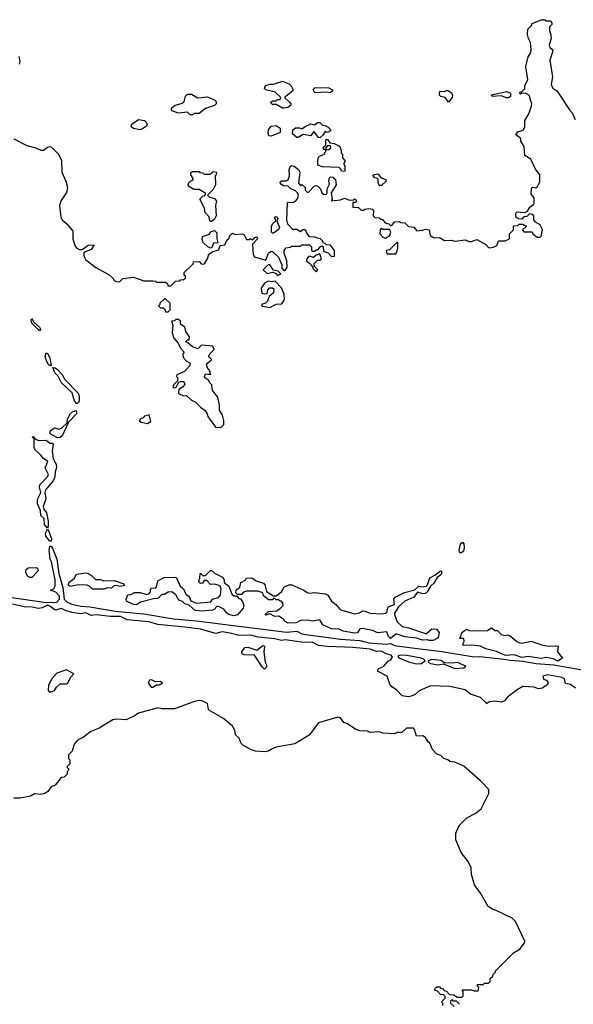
# Model space of a CAD drawing. Extents: x 2386423 to 2568864, y 578392 to 761999.
# Tile 369 of 454: x 2518450 to 2522756, y 694545 to 702200. Entities that reach past the tile are written whole.
import ezdxf

# ---------------------------------------------------------------- set-up
doc = ezdxf.new("R2010")
doc.units = 0

msp = doc.modelspace()

# ---------------------------------------------------------------- linework, layer by layer
at = {"layer": '0CON05XD'}
for points in [[(2521585, 700562.5), (2521605, 700572.5), (2521635, 700567.5), (2521641.7, 700521.7), (2521673, 700503), (2521715, 700507.5), (2521753.9, 700483.9), (2521805, 700486.7), (2521835, 700477.5), (2521915, 700488.8), (2521945, 700476.7), (2521963.6, 700476.4), (2522005, 700490), (2522075, 700452.5), (2522095, 700430), (2522105, 700427.5), (2522135, 700432.5), (2522160, 700445), (2522175, 700480), (2522225, 700480), (2522260, 700495), (2522260, 700535), (2522290, 700565), (2522291.7, 700598.3), (2522325, 700600), (2522335, 700610), (2522365, 700610), (2522371.7, 700601.7), (2522388.3, 700598.3), (2522388.3, 700591.7), (2522360, 700565), (2522371.7, 700551.7), (2522435, 700550), (2522440, 700535), (2522475, 700510), (2522495, 700508.8), (2522506.7, 700515), (2522516.2, 700565), (2522513.3, 700575), (2522497.5, 700605), (2522462.5, 700625), (2522450, 700645), (2522450, 700675), (2522440, 700685), (2522415, 700690), (2522395, 700670), (2522371.7, 700668.3), (2522355, 700650), (2522333, 700653), (2522310, 700665), (2522310, 700695), (2522320, 700705), (2522375, 700700), (2522398.3, 700711.7), (2522417, 700743), (2522447.5, 700765), (2522452.5, 700775), (2522451.7, 700811.7), (2522427.5, 700845), (2522430, 700885), (2522435, 700896.7), (2522465, 700893.3), (2522475, 700900), (2522496.2, 700936.2), (2522496.1, 700996.1), (2522463.9, 701033.9), (2522426.4, 701116.4), (2522380, 701145), (2522373.3, 701215), (2522347.5, 701255), (2522347, 701277), (2522310, 701305), (2522325, 701327.5), (2522365, 701340), (2522377.5, 701365), (2522377.5, 701415), (2522407, 701463), (2522431.7, 701528.3), (2522432.5, 701545), (2522420, 701585), (2522415, 701610), (2522387, 701627), (2522355, 701630), (2522345, 701620), (2522340, 701625), (2522341.7, 701638.3), (2522358.3, 701641.7), (2522378.3, 701661.7), (2522380, 701685), (2522403.3, 701735), (2522387.5, 701835), (2522405, 701910), (2522426.7, 701945), (2522428.8, 701965), (2522423, 702023), (2522406.7, 702055), (2522400, 702085), (2522403, 702127), (2522430, 702155), (2522435, 702170), (2522505, 702200), (2522535, 702200), (2522545, 702190), (2522575, 702190), (2522590, 702175), (2522588.3, 702161.7), (2522570, 702145), (2522570, 702115), (2522581.7, 702081.7), (2522582.5, 702055), (2522567.5, 702005), (2522572.5, 701985), (2522595, 701967.5), (2522597.5, 701955), (2522573.3, 701885), (2522593.3, 701755), (2522583.3, 701695), (2522597, 701667), (2522626.4, 701646.4), (2522656.2, 701606.2), (2522725, 701500), (2522747, 701477), (2522770, 701425)], [(2518442.5, 701915), (2518450, 701875), (2518446.7, 701855)], [(2520505, 701512.5), (2520495, 701512.5), (2520445, 701540), (2520415, 701540), (2520400, 701555), (2520415, 701570), (2520445, 701570), (2520455, 701580), (2520475, 701580), (2520480, 701595), (2520436.1, 701636.1), (2520363.3, 701655), (2520353.9, 701666.1), (2520361.2, 701688.8), (2520395, 701700), (2520425, 701700), (2520495, 701722.5), (2520545, 701702.5), (2520562.5, 701685), (2520577.5, 701655), (2520572.5, 701645), (2520510, 701595), (2520549.3, 701559.3), (2520560, 701545), (2520560, 701535), (2520535, 701517.5), (2520505, 701512.5)], [(2520865, 701632.5), (2520835, 701637.5), (2520745, 701632.5), (2520733.6, 701656.4), (2520747, 701673), (2520855, 701670), (2520882.5, 701655), (2520882.5, 701645), (2520865, 701632.5)], [(2521785, 701560), (2521760, 701595), (2521725, 701603.3), (2521715, 701612.5), (2521713.8, 701635), (2521722.5, 701645), (2521755, 701642.5), (2521775, 701652.5), (2521806.7, 701635), (2521816.2, 701615), (2521812.5, 701595), (2521785, 701560)], [(2519795, 701460), (2519775, 701460), (2519755, 701480), (2519683, 701473), (2519635, 701492.5), (2519627.5, 701505), (2519635, 701517.5), (2519660, 701535), (2519715, 701550), (2519730, 701565), (2519740, 701605), (2519755, 701620), (2519785, 701620), (2519835, 701592.5), (2519909.3, 701599.3), (2519965, 701577.5), (2519977.5, 701565), (2519977.5, 701545), (2519965, 701532.5), (2519895, 701510), (2519845, 701470), (2519805, 701470), (2519795, 701460)], [(2522255, 701592.5), (2522235, 701593.3), (2522195, 701607.5), (2522125, 701602.5), (2522120, 701615), (2522235, 701642.5), (2522260, 701635), (2522267.5, 701625), (2522267, 701603), (2522255, 701592.5)], [(2519385, 701344.3), (2519335, 701353.3), (2519316.4, 701366.4), (2519321.7, 701388.3), (2519375, 701424.2), (2519420, 701415), (2519434.3, 701404.3), (2519442, 701385), (2519436.8, 701373.2), (2519405, 701350.6), (2519385, 701344.3)], [(2520405, 701293.8), (2520387, 701297), (2520381.2, 701315), (2520386.1, 701343.9), (2520405, 701372.5), (2520445, 701376.7), (2520476.4, 701356.4), (2520476.4, 701323.6), (2520405, 701293.8)], [(2520785, 701282.5), (2520773.6, 701283.6), (2520745, 701322.5), (2520735, 701327.5), (2520715, 701296.7), (2520655, 701306.7), (2520615, 701283.8), (2520605, 701283.8), (2520572.1, 701312.1), (2520573.8, 701345), (2520595, 701360), (2520625, 701360), (2520645, 701352.5), (2520669.3, 701370.7), (2520715, 701390), (2520745, 701382.5), (2520765, 701400), (2520785, 701400), (2520805, 701380), (2520827, 701377), (2520850, 701365), (2520866.1, 701346.1), (2520867.5, 701335), (2520845, 701323.3), (2520825, 701330), (2520808.8, 701301.2), (2520785, 701282.5)], [(2518405, 701274), (2518505, 701220.8), (2518575, 701202.9), (2518615, 701185.5), (2518635, 701186.9), (2518665, 701210), (2518685, 701214), (2518697.9, 701207.9), (2518752, 701155), (2518774.3, 701104.3), (2518777.5, 701015), (2518808.5, 700945), (2518821.1, 700895), (2518813.6, 700856.4), (2518772.5, 700795), (2518760, 700755), (2518771.1, 700665), (2518780, 700645), (2518819.1, 700609.1), (2518862, 700555), (2518864.3, 700495), (2518880.3, 700440.3), (2518895, 700423.8), (2518915, 700413.8), (2518935, 700412.5), (2518982.3, 700447.7), (2519030, 700450), (2519005.8, 700414.2), (2518950, 700390), (2518950, 700365), (2518965, 700332.5), (2519042.7, 700272.7), (2519146.1, 700216.1), (2519175, 700190), (2519185, 700172.5), (2519203.6, 700163.6), (2519225, 700162.5), (2519253, 700187), (2519335, 700197.5), (2519415, 700170), (2519485, 700170), (2519507, 700167), (2519515, 700160), (2519585, 700160), (2519598.3, 700148.3), (2519601.7, 700131.7), (2519625, 700130), (2519661.7, 700168.3), (2519695, 700170), (2519701.7, 700178.3), (2519725, 700180), (2519738.3, 700191.7), (2519740, 700205), (2519730, 700215), (2519730, 700235), (2519798.3, 700301.7), (2519801.7, 700318.3), (2519845, 700320), (2519865, 700300), (2519888.3, 700301.7), (2519915, 700350), (2519917.5, 700375), (2519953, 700397), (2520000, 700410), (2520010, 700445), (2520045, 700450), (2520060, 700485), (2520078.3, 700501.7), (2520081.7, 700518.3), (2520105, 700540), (2520125, 700530), (2520180, 700535), (2520196.4, 700526.4), (2520215, 700490), (2520235, 700490), (2520245, 700500), (2520251.7, 700491.7), (2520265, 700490), (2520281.7, 700508.3), (2520295, 700510), (2520300, 700505), (2520297, 700493), (2520260, 700455), (2520266.7, 700375), (2520275, 700357.5), (2520365, 700330), (2520384.4, 700385.6), (2520405, 700400), (2520415, 700396.7), (2520464, 700355), (2520487.5, 700295), (2520488.3, 700268.3), (2520505, 700250), (2520515, 700250), (2520530, 700275), (2520527.5, 700325), (2520506.7, 700385), (2520506.7, 700405), (2520523, 700427), (2520555, 700432.5), (2520565, 700440), (2520635, 700440), (2520645, 700450), (2520705, 700450), (2520720, 700435), (2520720, 700405), (2520725, 700400), (2520745, 700400), (2520755, 700410), (2520768.3, 700411.7), (2520791.7, 700438.3), (2520805, 700440), (2520810, 700435), (2520811.7, 700401.7), (2520848.3, 700388.3), (2520875, 700360), (2520898.3, 700361.7), (2520897.5, 700405), (2520868.3, 700448.3), (2520835, 700450), (2520825, 700460), (2520811.7, 700461.7), (2520805, 700480), (2520790, 700495), (2520765, 700502.5), (2520745, 700510), (2520703, 700513), (2520680, 700545), (2520678.3, 700558.3), (2520667, 700567), (2520653, 700567), (2520635, 700550), (2520605, 700570), (2520575, 700570), (2520535, 700610), (2520528.8, 700645), (2520532.5, 700775), (2520538.3, 700781.7), (2520575, 700780), (2520595, 700790), (2520611.7, 700808.3), (2520617.5, 700835), (2520610, 700855), (2520595, 700870), (2520560, 700885), (2520535, 700907.5), (2520505, 700906.7), (2520487.5, 700915), (2520474, 700935), (2520485, 700946.2), (2520523, 700947), (2520537.5, 700955), (2520548.8, 700985), (2520546.2, 701035), (2520555, 701060), (2520565, 701067.5), (2520585, 701062.5), (2520617.5, 701035), (2520627.5, 701015), (2520618.3, 700928.3), (2520635, 700910), (2520645, 700920), (2520670, 700895), (2520670, 700875), (2520685, 700860), (2520695, 700860), (2520740, 700905), (2520755, 700910), (2520770, 700905), (2520790, 700885), (2520800, 700855), (2520815, 700840), (2520835, 700842.5), (2520842.5, 700855), (2520842.5, 700885), (2520859.3, 700920.7), (2520853.3, 700945), (2520856.1, 700963.9), (2520865, 700977.5), (2520885, 700976.7), (2520907, 700957), (2520912.5, 700915), (2520872.5, 700855), (2520880, 700805), (2520871.7, 700791.7), (2520945, 700800), (2520975, 700812.5), (2521015, 700797.5), (2521045, 700800), (2521057, 700807), (2521067, 700797), (2521067.5, 700785), (2521065, 700780), (2521041.7, 700778.3), (2521041.7, 700741.7), (2521085, 700740), (2521105, 700720), (2521125, 700720), (2521133, 700727), (2521165, 700732.5), (2521197, 700727), (2521202.5, 700715), (2521200, 700675), (2521211.7, 700661.7), (2521245, 700660), (2521255, 700650), (2521268.3, 700648.3), (2521291.7, 700621.7), (2521321.7, 700611.7), (2521335, 700600), (2521345, 700600), (2521365, 700627.5), (2521405, 700630), (2521413, 700623), (2521445, 700620), (2521473, 700593), (2521515, 700587.5), (2521538.3, 700558.3), (2521585, 700562.5)], [(2520975, 701020), (2520951.7, 701021.7), (2520948.3, 701038.3), (2520935, 701050), (2520805, 701056.7), (2520770, 701070), (2520767.5, 701105), (2520775, 701130), (2520781.7, 701138.3), (2520820, 701155), (2520820, 701165), (2520830, 701175), (2520830, 701190), (2520855, 701190), (2520870, 701205), (2520868.3, 701218.3), (2520845, 701220), (2520830, 701205), (2520830, 701190), (2520811.7, 701191.7), (2520811.7, 701208.3), (2520830, 701225), (2520830, 701265), (2520835, 701270), (2520847.5, 701265), (2520861.7, 701241.7), (2520897, 701237), (2520937, 701217), (2520950, 701185), (2520950, 701165), (2520960, 701155), (2520960, 701125), (2520980, 701105), (2520980, 701095), (2520970, 701085), (2520970, 701075), (2520980, 701065), (2520980, 701025), (2520975, 701020)], [(2519945, 700630), (2519931.7, 700631.7), (2519920.7, 700670.7), (2519891.7, 700701.7), (2519887.5, 700735), (2519850, 700805), (2519871.7, 700828.3), (2519888.3, 700831.7), (2519898.3, 700848.3), (2519845, 700880), (2519805, 700880), (2519770.7, 700900.7), (2519760, 700915), (2519761.7, 700928.3), (2519781.7, 700948.3), (2519800, 700955), (2519800, 700965), (2519780, 700995), (2519781.7, 701008.3), (2519795, 701020), (2519845, 701020), (2519851.7, 701011.7), (2519875, 701010), (2519885, 701000), (2519935, 701000), (2519955, 701020), (2519980, 701015), (2519977, 700993), (2519970, 700985), (2519972.5, 700915), (2519955, 700880), (2519910, 700835), (2519925, 700820), (2519965, 700810), (2519979.3, 700789.3), (2519972.5, 700755), (2519977.5, 700675), (2519965, 700650), (2519945, 700630)], [(2521265, 700910), (2521245, 700910), (2521237.5, 700935), (2521238.3, 700958.3), (2521228.3, 700968.3), (2521211.7, 700971.7), (2521200, 700985), (2521200, 700995), (2521235, 701002.5), (2521261.7, 700971.7), (2521298.3, 700958.3), (2521300, 700945), (2521265, 700910)], [(2520415, 700540), (2520407.3, 700547.3), (2520408.7, 700591.3), (2520417, 700613), (2520442.5, 700635), (2520432.5, 700665), (2520445, 700668.8), (2520458.8, 700655), (2520450, 700635), (2520470, 700585), (2520460.8, 700565), (2520425, 700540.8), (2520415, 700540)], [(2521295, 700502.5), (2521328.3, 700521.7), (2521337, 700547), (2521325, 700570), (2521275, 700570), (2521265, 700580), (2521253, 700567), (2521250, 700535), (2521275, 700510), (2521295, 700502.5)], [(2519935, 700422.5), (2519913.6, 700433.6), (2519880, 700465), (2519870, 700485), (2519872.5, 700515), (2519925, 700533.3), (2519935, 700550), (2519965, 700560), (2519982.5, 700542.5), (2519982.5, 700495), (2519990, 700465), (2519957.5, 700462.5), (2519945, 700430), (2519935, 700422.5)], [(2521375, 700380), (2521387, 700403), (2521390, 700425), (2521390, 700465), (2521385, 700470), (2521325, 700410), (2521300, 700405), (2521305, 700380), (2521375, 700380)], [(2520755, 700240), (2520770, 700255), (2520741.7, 700281.7), (2520740, 700305), (2520765, 700330), (2520785, 700330), (2520798.3, 700341.7), (2520785, 700380), (2520755, 700370), (2520735, 700350), (2520715, 700360), (2520695, 700360), (2520680, 700335), (2520681.7, 700321.7), (2520710, 700305), (2520713, 700293), (2520730, 700275), (2520730, 700265), (2520755, 700240)], [(2520455, 700212.5), (2520480, 700225), (2520460, 700245), (2520422.7, 700252.7), (2520395, 700293.3), (2520385, 700297.5), (2520342.5, 700255), (2520375, 700227.5), (2520416.2, 700236.2), (2520438.8, 700228.8), (2520455, 700212.5)], [(2520395, 699963.3), (2520445, 699987.5), (2520488.3, 699991.7), (2520510, 700025), (2520507.5, 700065), (2520486.1, 700116.1), (2520436.2, 700166.2), (2520405, 700162.5), (2520383, 700167), (2520355, 700152.5), (2520327, 700113), (2520332.5, 700075), (2520355, 700068.8), (2520375, 700072.5), (2520380, 700100), (2520394, 700116), (2520415, 700116), (2520426.8, 700106.8), (2520423.4, 700076.6), (2520391.2, 700048.8), (2520377.9, 700012.1), (2520362.9, 699997.1), (2520330, 699985), (2520335, 699973.3), (2520395, 699963.3)], [(2519605, 699930), (2519620, 699945), (2519620, 699995), (2519585, 700030), (2519575, 700030), (2519540, 699995), (2519540, 699985), (2519530, 699975), (2519545, 699960), (2519565, 699960), (2519578.3, 699948.3), (2519585, 699930), (2519605, 699930)], [(2518605, 699782), (2518545, 699841.2), (2518538.8, 699865), (2518545, 699876.7), (2518559.4, 699849.4), (2518605, 699810), (2518610.8, 699795), (2518605, 699782)], [(2520015, 699030), (2520037, 699053), (2520037.5, 699085), (2520027.5, 699125), (2520003, 699163), (2520003, 699203), (2519990, 699265), (2519948.3, 699318.3), (2519945, 699360), (2519925, 699380), (2519920, 699395), (2519890, 699415), (2519887.5, 699425), (2519895, 699447.5), (2519937.5, 699442.5), (2519930, 699455), (2519932.5, 699465), (2519908.8, 699498.8), (2519904, 699516), (2519910.5, 699529.5), (2519942.5, 699555), (2519940, 699565), (2519923.6, 699573.6), (2519920, 699585), (2519928.3, 699601.7), (2519962.5, 699635), (2519952.5, 699662.5), (2519865, 699670), (2519835, 699640), (2519795, 699657.5), (2519755, 699690), (2519740, 699695), (2519755, 699710), (2519768.3, 699711.7), (2519770, 699735), (2519742.5, 699775), (2519735, 699810), (2519701.7, 699831.7), (2519700, 699855), (2519685, 699870), (2519665, 699870), (2519655, 699860), (2519630, 699855), (2519640, 699825), (2519636.7, 699765), (2519650, 699725), (2519682.5, 699685), (2519700, 699645), (2519730, 699615), (2519718.3, 699601.7), (2519722.5, 699575), (2519745, 699547.5), (2519773, 699533), (2519776.2, 699525), (2519770.7, 699509.3), (2519732.5, 699465), (2519671.7, 699438.3), (2519670, 699425), (2519680, 699415), (2519677.5, 699392.5), (2519647.5, 699365), (2519641.2, 699341.2), (2519655, 699337.5), (2519666.4, 699343.6), (2519687.5, 699382.5), (2519701.7, 699388.3), (2519727.5, 699387.5), (2519733.8, 699365), (2519717.1, 699342.9), (2519686.7, 699325), (2519684.2, 699294.2), (2519725, 699276.7), (2519747, 699277), (2519785, 699242.5), (2519815, 699230), (2519855, 699187.5), (2519891.7, 699161.7), (2519906.7, 699135), (2519913.9, 699113.9), (2519971.7, 699031.7), (2520015, 699030)], [(2518695, 699510), (2518675, 699518), (2518655, 699556.7), (2518648.9, 699585), (2518655, 699611.2), (2518665, 699605.7), (2518685, 699571.2), (2518695, 699510)], [(2518895, 699213.1), (2518875.5, 699235), (2518857.8, 699297.8), (2518775, 699377.1), (2518748.9, 699428.9), (2518721.9, 699455), (2518707.5, 699495), (2518725, 699494.2), (2518745, 699480), (2518776.9, 699445), (2518801.6, 699401.6), (2518905, 699295.8), (2518912.8, 699272.8), (2518913, 699237), (2518907.4, 699222.6), (2518895, 699213.1)], [(2518745, 698950), (2518694.2, 698974.2), (2518685.5, 698985), (2518688.5, 699005), (2518724, 699026), (2518755, 699017.3), (2518775.4, 699024.6), (2518820, 699065), (2518822.7, 699095), (2518845, 699138.1), (2518855, 699148.8), (2518885, 699161.9), (2518892.6, 699152.6), (2518890.9, 699135), (2518830.3, 699069.7), (2518780.4, 698965), (2518765, 698951.6), (2518745, 698950)], [(2519445, 699060), (2519470, 699075), (2519457.5, 699127.5), (2519421.7, 699118.3), (2519408.3, 699101.7), (2519391.7, 699098.3), (2519380, 699085), (2519395, 699070), (2519445, 699060)], [(2518665, 698246.2), (2518643.1, 698275), (2518641, 698321), (2518613.8, 698345), (2518612.3, 698385), (2518589.4, 698435), (2518588.2, 698458.2), (2518591.7, 698478.3), (2518615.4, 698525), (2518603.1, 698565), (2518607, 698583), (2518665, 698646.7), (2518673.3, 698665), (2518649.2, 698715), (2518669.2, 698765), (2518635, 698788.2), (2518615.2, 698815.2), (2518570, 698855), (2518562.7, 698875), (2518562, 698942), (2518547.5, 698955), (2518555, 698960), (2518570.3, 698940.3), (2518595, 698929.2), (2518655, 698931.5), (2518685, 698908.1), (2518706.5, 698906.5), (2518710.8, 698900.8), (2518701.8, 698845), (2518710.4, 698785), (2518732.3, 698745), (2518735.6, 698715), (2518724.6, 698685), (2518722.9, 698645), (2518710.6, 698615), (2518649.4, 698545), (2518645.8, 698525), (2518653.8, 698475), (2518633.6, 698415), (2518637, 698395), (2518659.2, 698365), (2518671.3, 698301.3), (2518671.8, 698265), (2518665, 698246.2)], [(2518685, 698145.6), (2518653.4, 698185), (2518650.7, 698209.3), (2518665, 698240), (2518675, 698228), (2518697.1, 698165), (2518695, 698145.8), (2518685, 698145.6)], [(2521885, 698054.5), (2521872, 698055), (2521867.5, 698075), (2521878.8, 698125), (2521895, 698139.2), (2521905, 698123.8), (2521907.8, 698095), (2521900.9, 698069.1), (2521885, 698054.5)], [(2518245, 697727.7), (2518655, 697668.8), (2518737.7, 697672.3), (2518759, 697695), (2518758.9, 697718.9), (2518729.9, 697749.9), (2518690, 697765), (2518715, 697776), (2518725.9, 697795), (2518725.2, 697845.2), (2518696.7, 697985), (2518687.5, 698005), (2518678.3, 698075), (2518685, 698105.7), (2518695, 698106.9), (2518705, 698091.4), (2518739.3, 698005), (2518753.7, 697895), (2518786.2, 697786.2), (2518795.5, 697695.5), (2518815.8, 697675), (2518855.7, 697655), (2518925, 697639.8), (2518995, 697634.4), (2519191.6, 697601.6), (2519415, 697579.7), (2519645, 697542), (2519825, 697527.3), (2520525, 697438.3), (2520605, 697445.8), (2520645, 697426.2), (2520675, 697419.4), (2520944.8, 697385.2), (2521095, 697374.3), (2521165, 697356), (2521305, 697344.4), (2521335, 697351.2), (2521365, 697334.4), (2521461.3, 697321.3), (2521732.3, 697287.7), (2521985, 697246.5), (2522025, 697247.9), (2522195, 697231.4), (2522265, 697219.5), (2522363.2, 697213.2), (2522465.7, 697194.3), (2522605, 697183.2), (2522825, 697144.4)], [(2518545, 697862.5), (2518525, 697863.3), (2518510, 697875), (2518496.7, 697905), (2518500, 697925), (2518515, 697938.8), (2518581.7, 697941.7), (2518591.7, 697931.7), (2518593.3, 697915), (2518545, 697862.5)], [(2519015, 697772.5), (2518992.5, 697795), (2518975, 697803.3), (2518905, 697806.7), (2518845, 697794.2), (2518826.2, 697805), (2518835, 697826.7), (2518872.5, 697855), (2518891.7, 697888.3), (2518965, 697898.8), (2518985, 697893.8), (2519008.3, 697878.3), (2519038.3, 697848.3), (2519075, 697847.5), (2519105, 697837.5), (2519185, 697841.2), (2519260, 697815), (2519265, 697800), (2519235, 697792.5), (2519195, 697800), (2519180, 697795), (2519165, 697780), (2519135, 697782.5), (2519105, 697773.8), (2519015, 697772.5)], [(2520115, 697565.8), (2520076.7, 697575), (2520060.8, 697585), (2520037.9, 697617.9), (2519995, 697637.5), (2519983, 697637), (2519962.5, 697615), (2519950, 697610), (2519865, 697602), (2519815, 697606.9), (2519768.3, 697648.3), (2519735, 697658.8), (2519715, 697676.7), (2519687, 697687), (2519665, 697727.5), (2519633, 697753), (2519605, 697750), (2519575, 697730), (2519555, 697730), (2519525, 697700), (2519491.7, 697698.3), (2519389.1, 697670.9), (2519355, 697651.5), (2519335, 697653.8), (2519279.5, 697679.5), (2519276.7, 697695), (2519291.7, 697728.3), (2519315, 697730), (2519342.5, 697747.5), (2519387.7, 697747.7), (2519435, 697730), (2519455, 697737.5), (2519467, 697753), (2519468.3, 697771.7), (2519475, 697780), (2519507.5, 697782.5), (2519515, 697790), (2519525, 697836.7), (2519573, 697863), (2519656.7, 697866.7), (2519670, 697860), (2519697.5, 697795), (2519723.3, 697775), (2519743.3, 697735), (2519767.5, 697715), (2519781.7, 697681.7), (2519825, 697663.3), (2519937, 697673), (2519950, 697695), (2519995, 697706.7), (2520011.2, 697725), (2520016.7, 697776.7), (2520010, 697795), (2519993, 697803), (2519965, 697812.5), (2519935, 697810), (2519905, 697840), (2519885, 697840), (2519871.7, 697818.3), (2519855, 697817.5), (2519847.5, 697825), (2519843.8, 697836.2), (2519851.7, 697858.3), (2519852.5, 697895), (2519860, 697895), (2519875, 697880), (2519895, 697880), (2519935, 697917.5), (2519945, 697917.5), (2519965, 697897.5), (2520026.7, 697866.7), (2520040, 697845), (2520040, 697825), (2520077, 697797), (2520100, 697735), (2520115, 697720), (2520135, 697720), (2520155, 697700), (2520168.3, 697698.3), (2520185, 697670), (2520192.5, 697645), (2520188, 697625), (2520145, 697574.3), (2520115, 697565.8)], [(2521635.8, 697374.2), (2521625, 697380), (2521583.6, 697376.4), (2521535, 697390.8), (2521445, 697401.2), (2521385, 697423.5), (2521375, 697422.2), (2521335, 697388.1), (2521318.5, 697405), (2521305, 697441.2), (2521235, 697434), (2521195, 697450), (2521117.3, 697467.3), (2521095, 697463.3), (2521077, 697433), (2521055, 697430), (2520965, 697446.9), (2520935, 697462.5), (2520876.2, 697465), (2520808, 697495), (2520785, 697533.3), (2520725, 697524), (2520691.2, 697531.2), (2520635, 697528.8), (2520599.1, 697510.9), (2520537.6, 697507.6), (2520510, 697525), (2520505, 697537.5), (2520465, 697562.5), (2520435, 697560), (2520395, 697580), (2520365, 697570), (2520360, 697575), (2520385, 697600), (2520447, 697603), (2520476.4, 697623.6), (2520500, 697645), (2520497.5, 697665), (2520485, 697680), (2520475, 697680), (2520465, 697690), (2520445, 697690), (2520435, 697700), (2520425, 697700), (2520415, 697690), (2520385, 697690), (2520345, 697720), (2520340, 697745), (2520303, 697757), (2520215, 697757.5), (2520191.7, 697748.3), (2520175, 697730), (2520145, 697730), (2520130, 697745), (2520132.5, 697765), (2520161.7, 697788.3), (2520170, 697825), (2520210, 697845), (2520211.7, 697858.3), (2520255, 697860), (2520288.3, 697838.3), (2520345, 697820), (2520357, 697807), (2520370, 697755), (2520425, 697720), (2520445, 697720), (2520487.5, 697755), (2520505, 697787.5), (2520543.6, 697806.4), (2520566.4, 697806.4), (2520660, 697765), (2520685, 697747.5), (2520705, 697742.5), (2520745, 697747.5), (2520825.9, 697735.9), (2520845.8, 697725.8), (2520875, 697680), (2520906.4, 697656.4), (2520942.5, 697615), (2520955, 697610), (2521055, 697581.2), (2521091.7, 697588.3), (2521115, 697603.3), (2521135, 697602.5), (2521175, 697586.7), (2521265, 697581.2), (2521295, 697586.2), (2521305.7, 697595), (2521315.3, 697634.7), (2521365.4, 697654.6), (2521360, 697695), (2521370.5, 697709.5), (2521443, 697747), (2521522.6, 697767.4), (2521555, 697797.1), (2521585, 697791.2), (2521612.5, 697795), (2521622.7, 697807.3), (2521638.8, 697861.2), (2521679.8, 697880.2), (2521715, 697909.5), (2521725, 697914.2), (2521732.9, 697905), (2521725.4, 697885), (2521696.6, 697863.4), (2521672, 697818), (2521645.3, 697794.7), (2521618.7, 697751.3), (2521605, 697739.6), (2521585, 697736.1), (2521545, 697748.5), (2521515, 697709.6), (2521445, 697679.3), (2521395, 697634.2), (2521365.8, 697585), (2521365.8, 697575), (2521385, 697517.5), (2521425, 697483.3), (2521475, 697472.5), (2521605, 697426.7), (2521615, 697427.5), (2521655, 697463.8), (2521692.3, 697462.3), (2521712.5, 697435), (2521707.5, 697405), (2521698.3, 697391.7), (2521665, 697374.3), (2521635.8, 697374.2)], [(2522773.1, 697003.1), (2522735, 697032.5), (2522695, 697040), (2522687.5, 697075), (2522670, 697085), (2522555, 697105.4), (2522518.8, 697095), (2522524, 697074), (2522547.5, 697065), (2522560, 697045), (2522555, 697032.5), (2522515, 697002.5), (2522485, 696997.5), (2522450.7, 697010.7), (2522364.2, 697015.8), (2522319.7, 696990.3), (2522247.5, 696935), (2522220, 696905), (2522195, 696893.3), (2522145, 696902.5), (2522103, 696897), (2522080, 696880), (2522078.3, 696888.3), (2522035, 696930), (2521955, 696956.7), (2521915, 696988.8), (2521795, 697015.8), (2521645, 697020.8), (2521557.3, 696982.7), (2521525.8, 696954.2), (2521495, 696940), (2521475, 696936.7), (2521425, 696942.5), (2521379.3, 696989.3), (2521345, 697012.5), (2521330, 697035), (2521307.5, 697095), (2521232.5, 697135), (2521240, 697155), (2521278.3, 697171.7), (2521315, 697212.5), (2521335.9, 697224.1), (2521350, 697245), (2521339.7, 697259.7), (2521300.7, 697270.7), (2521265, 697290.3), (2521225, 697287.1), (2521175, 697305.9), (2521041.5, 697318.5), (2520845, 697326.9), (2520775, 697335.9), (2520725, 697359.3), (2520658.8, 697358.8), (2520515, 697378.2), (2520485, 697373.5), (2520435, 697386.7), (2520305, 697398.9), (2520247.5, 697415), (2520153.1, 697413.1), (2520098.7, 697428.7), (2520025, 697440), (2519975, 697429.2), (2519855, 697460.5), (2519733.8, 697476.2), (2519525, 697498.5), (2519455, 697518.7), (2519285, 697533.2), (2519235, 697560.6), (2519155, 697559.5), (2519045, 697573.8), (2519005, 697567.9), (2518965, 697588.1), (2518925, 697581.8), (2518855, 697592), (2518805.6, 697605.6), (2518775, 697622.3), (2518725, 697610.2), (2518685, 697641.3), (2518665, 697647.3), (2518625, 697627.4), (2518595, 697623.1), (2518546.8, 697633.2), (2518485, 697635.6), (2518395, 697656.6)], [(2522635, 697213.1), (2522600.5, 697230.5), (2522545, 697242.5), (2522505, 697233.5), (2522405, 697248.9), (2522355, 697241.1), (2522295, 697261.1), (2522228.2, 697258.2), (2522157.8, 697287.8), (2522075, 697309.6), (2522035, 697329.5), (2521965, 697337.1), (2521905, 697334.3), (2521897.5, 697345), (2521906.7, 697365), (2521905, 697390), (2521875, 697390), (2521870, 697395), (2521880, 697405), (2521890, 697435), (2521925, 697462.5), (2521945, 697450), (2521995, 697447.5), (2522087.5, 697452.5), (2522115, 697470), (2522125, 697470), (2522145, 697450), (2522165, 697450), (2522195, 697420), (2522225, 697412.5), (2522245, 697417.5), (2522265, 697410), (2522317.5, 697365), (2522340, 697355), (2522355, 697352), (2522428.8, 697368.8), (2522515, 697336.2), (2522568.3, 697328.3), (2522615, 697332.5), (2522638.3, 697328.3), (2522633.8, 697285), (2522672.5, 697235), (2522635, 697213.1)], [(2520355, 697150), (2520335, 697170), (2520275, 697260), (2520195, 697262.5), (2520180.7, 697270.7), (2520177.5, 697285), (2520201.7, 697318.3), (2520225, 697322.5), (2520295, 697297.5), (2520340, 697335), (2520355, 697330), (2520347.5, 697285), (2520360, 697205), (2520370, 697185), (2520370, 697165), (2520355, 697150)], [(2521535, 697191.1), (2521575, 697194.5), (2521603.8, 697215), (2521596.7, 697225), (2521571.2, 697235), (2521462, 697258), (2521415, 697260.5), (2521393.3, 697255), (2521393.3, 697245), (2521406.7, 697235), (2521475, 697207.5), (2521535, 697191.1)], [(2521835, 697156.2), (2521905, 697161.2), (2521920, 697175), (2521855, 697202.5), (2521815, 697196.7), (2521755, 697201.2), (2521725, 697217.3), (2521655, 697227.1), (2521626, 697215), (2521628, 697205), (2521643.9, 697193.9), (2521705, 697184.6), (2521745, 697192), (2521835, 697156.2)], [(2518695, 696973.3), (2518720, 696985), (2518735, 697010), (2518765, 697036.7), (2518815, 697036.7), (2518825, 697042.5), (2518843.9, 697086.1), (2518870, 697115), (2518815, 697146.7), (2518739.7, 697120.3), (2518700, 697075), (2518673.6, 697026.4), (2518672.5, 696985), (2518680, 696975), (2518695, 696973.3)], [(2519485, 697010), (2519515, 697030), (2519535, 697030), (2519560, 697045), (2519545, 697056), (2519505, 697052.5), (2519475, 697068.8), (2519460, 697065), (2519450, 697045), (2519471.7, 697011.7), (2519485, 697010)], [(2521740, 694535), (2521740, 694555), (2521730, 694565), (2521758.3, 694591.7), (2521760, 694605), (2521745, 694620), (2521721.7, 694621.7), (2521698.3, 694648.3), (2521681.7, 694651.7), (2521680, 694665), (2521695, 694680), (2521715, 694680), (2521721.7, 694671.7), (2521738.3, 694668.3), (2521751.7, 694651.7), (2521768.3, 694648.3), (2521791.7, 694621.7), (2521825, 694620), (2521855, 694600), (2521885, 694600), (2521898.3, 694611.7), (2521900, 694645), (2521891.7, 694658.3), (2521965, 694657.5), (2521985, 694650), (2522015, 694650), (2522020, 694675), (2522010, 694685), (2522011.7, 694698.3), (2522055, 694700), (2522065, 694710), (2522095, 694710), (2522108.3, 694721.7), (2522110, 694745), (2522130, 694765), (2522133, 694777), (2522150, 694795), (2522150, 694805), (2522290, 694945), (2522340, 694975), (2522377, 695023), (2522380, 695035), (2522305, 695190), (2522293, 695203), (2522280, 695215), (2522145, 695280), (2522135, 695280), (2522092.5, 695305), (2522035, 695410), (2521987.5, 695475), (2521963.6, 695553.6), (2521962.5, 695605), (2521937.5, 695655), (2521882.5, 695725), (2521842.5, 695825), (2521842.5, 695875), (2521867.5, 695935), (2521925, 695992.5), (2522000, 696035), (2522040, 696065), (2522097.5, 696185), (2522097.5, 696215), (2522035, 696282.5), (2521905, 696397.5), (2521835, 696427.5), (2521795, 696432.5), (2521780, 696445), (2521750, 696455), (2521725, 696480), (2521695, 696490), (2521660, 696525), (2521640, 696575), (2521627, 696587), (2521605, 696620), (2521585, 696632.5), (2521535, 696630), (2521521.7, 696681.7), (2521511.7, 696691.7), (2521458.3, 696691.7), (2521421.7, 696658.3), (2521385, 696657.5), (2521365, 696647.5), (2521275, 696652.5), (2521245, 696662.5), (2521175, 696657.5), (2521155, 696667.5), (2521095, 696672.5), (2521065, 696682.5), (2521000, 696725), (2520970, 696735), (2520945, 696772.5), (2520925, 696778.8), (2520775, 696733.3), (2520701.4, 696638.6), (2520589.7, 696570.3), (2520445, 696543.3), (2520403, 696527), (2520385, 696512.5), (2520355, 696507.5), (2520285, 696512.5), (2520253, 696523), (2520185, 696560), (2520173, 696573), (2520156.7, 696615), (2520129.4, 696639.4), (2520123.1, 696675), (2520105, 696708), (2520035, 696767.5), (2519925, 696830), (2519918.3, 696838.3), (2519910, 696885), (2519875, 696902.5), (2519845, 696907.5), (2519810.7, 696899.3), (2519655, 696842.5), (2519555, 696842.5), (2519525, 696850), (2519498.3, 696841.7), (2519375, 696807.5), (2519340, 696785), (2519275, 696757.5), (2519205, 696762.5), (2519175, 696757.5), (2519068.3, 696691.7), (2519003.9, 696666.1), (2518945, 696622.5), (2518900.7, 696599.3), (2518873, 696567), (2518857, 696513), (2518830, 696485), (2518830, 696455), (2518840, 696445), (2518840, 696415), (2518820, 696395), (2518820, 696385), (2518830, 696375), (2518830, 696365), (2518820, 696355), (2518820, 696335), (2518795, 696310), (2518771.7, 696308.3), (2518725, 696250), (2518695, 696236.7), (2518669.5, 696200.5), (2518645.8, 696184.2), (2518615, 696176.2), (2518565, 696182.5), (2518535, 696162.5), (2518453, 696147), (2518405, 696147.5)], [(2521870, 694545), (2521848.3, 694568.3), (2521825, 694570), (2521815, 694580), (2521801.7, 694568.3), (2521800, 694555), (2521828.3, 694528.3)]]:
    msp.add_lwpolyline(points, dxfattribs=at)

doc.saveas('drawing.dxf')
